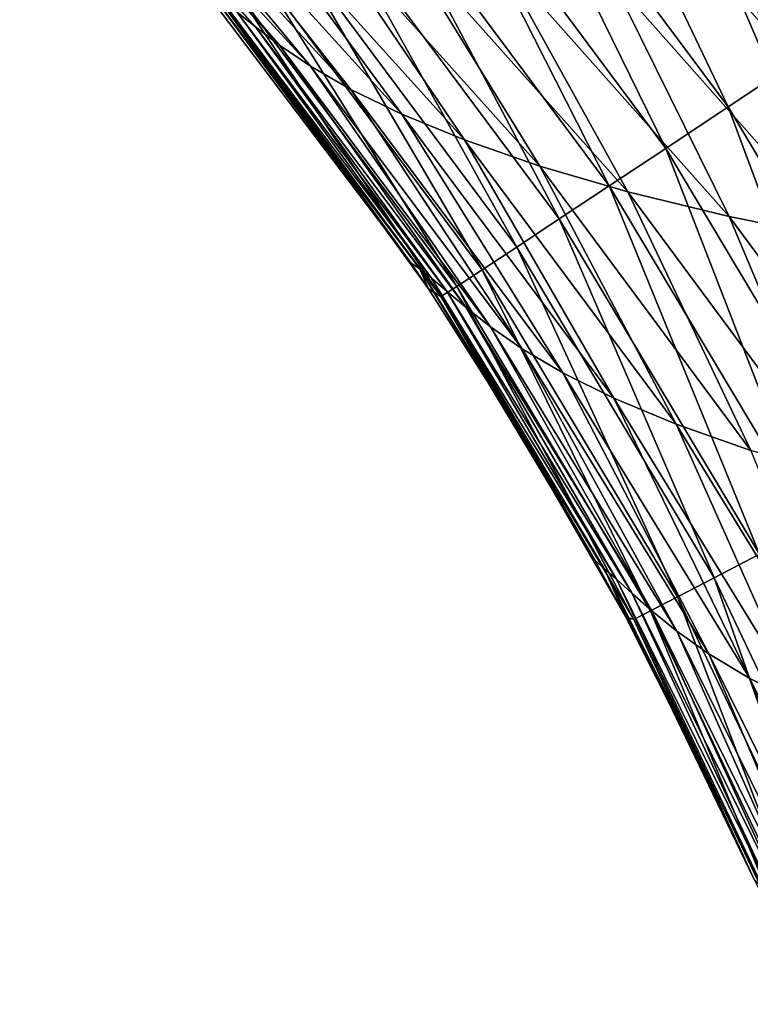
# Model space of a CAD drawing. Header units: metres. Extents: x -104 to 104, y -68 to 90.
# Tile 451 of 656: x -26.15 to -24.94, y 32.57 to 34.2. Entities that reach past the tile are written whole.
import ezdxf

# ---------------------------------------------------------------- set-up
doc = ezdxf.new("R2010")
doc.units = ezdxf.units.M
doc.layers.add('solid_FIT-BATH-153_SW0002', color=7, linetype='CONTINUOUS')

msp = doc.modelspace()

# ---------------------------------------------------------------- linework, layer by layer
at = {"layer": 'solid_FIT-BATH-153_SW0002'}
for points in [[(-25.276707, 34.675076, 16.132423), (-24.867828, 34.125401, 16.129766), (-25.167597, 34.765762, 16.163937)], [(-24.867828, 34.125401, 16.129766), (-24.749781, 34.204063, 16.161264), (-25.167597, 34.765762, 16.163937)], [(-25.379425, 34.589798, 16.081593), (-24.978951, 34.051453, 16.078934), (-25.276707, 34.675076, 16.132423)], [(-24.978951, 34.051453, 16.078934), (-24.867828, 34.125401, 16.129766), (-25.276707, 34.675076, 16.132423)], [(-25.759251, 34.183567, 8.608452), (-26.148397, 34.605888, 8.529295), (-26.109535, 34.577732, 6.991589)], [(-25.759251, 34.183567, 8.608452), (-25.790157, 34.208324, 10.183721), (-26.148397, 34.605888, 8.529295)], [(-25.474541, 34.510937, 16.013014), (-25.081841, 33.983086, 16.010342), (-25.379425, 34.589798, 16.081593)], [(-25.081841, 33.983086, 16.010342), (-24.978951, 34.051453, 16.078934), (-25.379425, 34.589798, 16.081593)], [(-25.719696, 34.153442, 7.084959), (-26.109535, 34.577732, 6.991589), (-26.05855, 34.544865, 5.500315)], [(-25.719696, 34.153442, 7.084959), (-25.759251, 34.183567, 8.608452), (-26.109535, 34.577732, 6.991589)], [(-25.668306, 34.118736, 5.606905), (-26.05855, 34.544865, 5.500315), (-25.991924, 34.508244, 4.044848)], [(-25.668306, 34.118736, 5.606905), (-25.719696, 34.153442, 7.084959), (-26.05855, 34.544865, 5.500315)], [(-25.601713, 34.080441, 4.164382), (-25.991924, 34.508244, 4.044848), (-25.907215, 34.468822, 2.622432)], [(-25.601713, 34.080441, 4.164382), (-25.668306, 34.118736, 5.606905), (-25.991924, 34.508244, 4.044848)], [(-25.560846, 34.439487, 15.928267), (-25.175192, 33.921162, 15.925568), (-25.474541, 34.510937, 16.013014)], [(-25.175192, 33.921162, 15.925568), (-25.081841, 33.983086, 16.010342), (-25.474541, 34.510937, 16.013014)], [(-25.517519, 34.039543, 2.754552), (-25.907215, 34.468822, 2.622432), (-25.802868, 34.427559, 1.237013)], [(-25.517519, 34.039543, 2.754552), (-25.601713, 34.080441, 4.164382), (-25.907215, 34.468822, 2.622432)], [(-25.414137, 33.997025, 1.380629), (-25.802868, 34.427559, 1.237013), (-25.677454, 34.385513, -0.104967)], [(-25.414137, 33.997025, 1.380629), (-25.517519, 34.039543, 2.754552), (-25.802868, 34.427559, 1.237013)], [(-25.637135, 34.376446, 15.828926), (-25.257696, 33.86655, 15.826189), (-25.560846, 34.439487, 15.928267)], [(-25.257696, 33.86655, 15.826189), (-25.175192, 33.921162, 15.925568), (-25.560846, 34.439487, 15.928267)], [(-25.290075, 33.953991, 0.048357), (-25.677454, 34.385513, -0.104967), (-25.530285, 34.343788, -1.397657)], [(-25.290075, 33.953991, 0.048357), (-25.414137, 33.997025, 1.380629), (-25.677454, 34.385513, -0.104967)], [(-25.702198, 34.322811, 15.716565), (-25.328047, 33.820114, 15.713784), (-25.637135, 34.376446, 15.828926)], [(-25.328047, 33.820114, 15.713784), (-25.257696, 33.86655, 15.826189), (-25.637135, 34.376446, 15.828926)], [(-25.144506, 33.911602, -1.23681), (-25.530285, 34.343788, -1.397657), (-25.361643, 34.303375, -2.639213)], [(-25.144506, 33.911602, -1.23681), (-25.290075, 33.953991, 0.048357), (-25.530285, 34.343788, -1.397657)], [(-25.754827, 34.279583, 15.592761), (-25.384935, 33.782719, 15.589928), (-25.702198, 34.322811, 15.716565)], [(-25.384935, 33.782719, 15.589928), (-25.328047, 33.820114, 15.713784), (-25.702198, 34.322811, 15.716565)], [(-24.977497, 33.870899, -2.473051), (-25.361643, 34.303375, -2.639213), (-25.1719, 34.265278, -3.828165)], [(-24.977497, 33.870899, -2.473051), (-25.144506, 33.911602, -1.23681), (-25.361643, 34.303375, -2.639213)], [(-25.793816, 34.247757, 15.459088), (-25.427053, 33.75523, 15.456199), (-25.754827, 34.279583, 15.592761)], [(-25.427053, 33.75523, 15.456199), (-25.384935, 33.782719, 15.589928), (-25.754827, 34.279583, 15.592761)], [(-24.789194, 33.832958, -3.658888), (-25.1719, 34.265278, -3.828165), (-24.960911, 34.230843, -4.964653)], [(-24.789194, 33.832958, -3.658888), (-24.977497, 33.870899, -2.473051), (-25.1719, 34.265278, -3.828165)], [(-25.817951, 34.228336, 15.317123), (-25.453094, 33.73851, 15.314174), (-25.793816, 34.247757, 15.459088)], [(-25.453094, 33.73851, 15.314174), (-25.427053, 33.75523, 15.456199), (-25.793816, 34.247757, 15.459088)], [(-25.833153, 34.240143, 13.474161), (-25.502769, 33.794044, 15.168324), (-25.832321, 34.229855, 15.171017)], [(-25.48794, 33.784061, 13.496077), (-25.502769, 33.794044, 15.168324), (-25.833153, 34.240143, 13.474161)], [(-25.48794, 33.784061, 13.496077), (-25.833153, 34.240143, 13.474161), (-25.814577, 34.227287, 11.808529)], [(-24.579332, 33.799206, -4.794281), (-24.960911, 34.230843, -4.964653), (-24.726868, 34.20179, -6.051721)], [(-24.579332, 33.799206, -4.794281), (-24.789194, 33.832958, -3.658888), (-24.960911, 34.230843, -4.964653)], [(-25.832321, 34.229855, 15.171017), (-25.502769, 33.794044, 15.168324), (-25.817951, 34.228336, 15.317123)], [(-25.473768, 33.751335, 15.168067), (-25.453094, 33.73851, 15.314174), (-25.817951, 34.228336, 15.317123)], [(-25.502769, 33.794044, 15.168324), (-25.473768, 33.751335, 15.168067), (-25.817951, 34.228336, 15.317123)], [(-25.468449, 33.768627, 11.852015), (-25.814577, 34.227287, 11.808529), (-25.790157, 34.208324, 10.183721)], [(-25.468449, 33.768627, 11.852015), (-25.48794, 33.784061, 13.496077), (-25.814577, 34.227287, 11.808529)], [(-25.443222, 33.747356, 10.245794), (-25.790157, 34.208324, 10.183721), (-25.759251, 34.183567, 8.608452)], [(-25.443222, 33.747356, 10.245794), (-25.468449, 33.768627, 11.852015), (-25.790157, 34.208324, 10.183721)], [(-25.41148, 33.720539, 8.686366), (-25.759251, 34.183567, 8.608452), (-25.719696, 34.153442, 7.084959)], [(-25.41148, 33.720539, 8.686366), (-25.443222, 33.747356, 10.245794), (-25.759251, 34.183567, 8.608452)], [(-25.371105, 33.688595, 7.176774), (-25.719696, 34.153442, 7.084959), (-25.668306, 34.118736, 5.606905)], [(-25.371105, 33.688595, 7.176774), (-25.41148, 33.720539, 8.686366), (-25.719696, 34.153442, 7.084959)], [(-25.319059, 33.652313, 5.711574), (-25.668306, 34.118736, 5.606905), (-25.601713, 34.080441, 4.164382)], [(-25.319059, 33.652313, 5.711574), (-25.371105, 33.688595, 7.176774), (-25.668306, 34.118736, 5.606905)], [(-24.978951, 34.051453, 16.078934), (-24.631407, 33.469788, 16.076086), (-24.867828, 34.125401, 16.129766)], [(-25.252121, 33.612728, 4.281569), (-25.601713, 34.080441, 4.164382), (-25.517519, 34.039543, 2.754552)], [(-25.252121, 33.612728, 4.281569), (-25.319059, 33.652313, 5.711574), (-25.601713, 34.080441, 4.164382)], [(-25.167944, 33.570839, 2.883854), (-25.517519, 34.039543, 2.754552), (-25.414137, 33.997025, 1.380629)], [(-25.167944, 33.570839, 2.883854), (-25.252121, 33.612728, 4.281569), (-25.517519, 34.039543, 2.754552)], [(-25.081841, 33.983086, 16.010342), (-24.740665, 33.411957, 16.007484), (-24.978951, 34.051453, 16.078934)], [(-24.740665, 33.411957, 16.007484), (-24.631407, 33.469788, 16.076086), (-24.978951, 34.051453, 16.078934)], [(-25.064907, 33.527657, 1.52093), (-25.414137, 33.997025, 1.380629), (-25.290075, 33.953991, 0.048357)], [(-25.064907, 33.527657, 1.52093), (-25.167944, 33.570839, 2.883854), (-25.414137, 33.997025, 1.380629)], [(-25.175192, 33.921162, 15.925568), (-24.839785, 33.359596, 15.922691), (-25.081841, 33.983086, 16.010342)], [(-24.839785, 33.359596, 15.922691), (-24.740665, 33.411957, 16.007484), (-25.081841, 33.983086, 16.010342)], [(-24.941462, 33.484318, 0.197851), (-25.290075, 33.953991, 0.048357), (-25.144506, 33.911602, -1.23681)], [(-24.941462, 33.484318, 0.197851), (-25.064907, 33.527657, 1.52093), (-25.290075, 33.953991, 0.048357)], [(-25.257696, 33.86655, 15.826189), (-24.927376, 33.313442, 15.823283), (-25.175192, 33.921162, 15.925568)], [(-24.927376, 33.313442, 15.823283), (-24.839785, 33.359596, 15.922691), (-25.175192, 33.921162, 15.925568)], [(-24.796642, 33.442032, -1.080324), (-25.144506, 33.911602, -1.23681), (-24.977497, 33.870899, -2.473051)], [(-24.796642, 33.442032, -1.080324), (-24.941462, 33.484318, 0.197851), (-25.144506, 33.911602, -1.23681)], [(-25.328047, 33.820114, 15.713784), (-25.002048, 33.274227, 15.71084), (-25.257696, 33.86655, 15.826189)], [(-25.002048, 33.274227, 15.71084), (-24.927376, 33.313442, 15.823283), (-25.257696, 33.86655, 15.826189)], [(-24.630301, 33.401905, -2.311799), (-24.977497, 33.870899, -2.473051), (-24.789194, 33.832958, -3.658888)], [(-24.630301, 33.401905, -2.311799), (-24.796642, 33.442032, -1.080324), (-24.977497, 33.870899, -2.473051)], [(-25.384935, 33.782719, 15.589928), (-25.062416, 33.24268, 15.58694), (-25.328047, 33.820114, 15.713784)], [(-25.062416, 33.24268, 15.58694), (-25.002048, 33.274227, 15.71084), (-25.328047, 33.820114, 15.713784)], [(-25.48794, 33.784061, 13.496077), (-25.473768, 33.751335, 15.168067), (-25.502769, 33.794044, 15.168324)], [(-25.48794, 33.784061, 13.496077), (-25.199261, 33.303143, 15.165407), (-25.306973, 33.489258, 15.166501)], [(-25.183603, 33.289837, 13.517454), (-25.199261, 33.303143, 15.165407), (-25.48794, 33.784061, 13.496077)], [(-25.48794, 33.784061, 13.496077), (-25.306973, 33.489258, 15.166501), (-25.473768, 33.751335, 15.168067)], [(-25.183603, 33.289837, 13.517454), (-25.48794, 33.784061, 13.496077), (-25.468449, 33.768627, 11.852015)], [(-25.427053, 33.75523, 15.456199), (-25.10709, 33.219532, 15.453161), (-25.384935, 33.782719, 15.589928)], [(-25.10709, 33.219532, 15.453161), (-25.062416, 33.24268, 15.58694), (-25.384935, 33.782719, 15.589928)], [(-25.16349, 33.271763, 11.894593), (-25.468449, 33.768627, 11.852015), (-25.443222, 33.747356, 10.245794)], [(-25.16349, 33.271763, 11.894593), (-25.183603, 33.289837, 13.517454), (-25.468449, 33.768627, 11.852015)], [(-25.473768, 33.751335, 15.168067), (-25.306973, 33.489258, 15.166501), (-25.453094, 33.73851, 15.314174)], [(-25.453094, 33.73851, 15.314174), (-25.134678, 33.205521, 15.311083), (-25.427053, 33.75523, 15.456199)], [(-25.137625, 33.248241, 10.306612), (-25.443222, 33.747356, 10.245794), (-25.41148, 33.720539, 8.686366)], [(-25.137625, 33.248241, 10.306612), (-25.16349, 33.271763, 11.894593), (-25.443222, 33.747356, 10.245794)], [(-25.134678, 33.205521, 15.311083), (-25.10709, 33.219532, 15.453161), (-25.427053, 33.75523, 15.456199)], [(-25.148066, 33.209335, 15.164862), (-25.134678, 33.205521, 15.311083), (-25.453094, 33.73851, 15.314174)], [(-25.199261, 33.303143, 15.165407), (-25.148066, 33.209335, 15.164862), (-25.453094, 33.73851, 15.314174)], [(-25.306973, 33.489258, 15.166501), (-25.199261, 33.303143, 15.165407), (-25.453094, 33.73851, 15.314174)], [(-25.105095, 33.219547, 8.762674), (-25.41148, 33.720539, 8.686366), (-25.371105, 33.688595, 7.176774)], [(-25.105095, 33.219547, 8.762674), (-25.137625, 33.248241, 10.306612), (-25.41148, 33.720539, 8.686366)], [(-25.063831, 33.186073, 7.266602), (-25.371105, 33.688595, 7.176774), (-25.319059, 33.652313, 5.711574)], [(-25.063831, 33.186073, 7.266602), (-25.105095, 33.219547, 8.762674), (-25.371105, 33.688595, 7.176774)], [(-25.010933, 33.148624, 5.813821), (-25.319059, 33.652313, 5.711574), (-25.252121, 33.612728, 4.281569)], [(-25.010933, 33.148624, 5.813821), (-25.063831, 33.186073, 7.266602), (-25.319059, 33.652313, 5.711574)], [(-24.943331, 33.108246, 4.395837), (-25.252121, 33.612728, 4.281569), (-25.167944, 33.570839, 2.883854)], [(-24.943331, 33.108246, 4.395837), (-25.010933, 33.148624, 5.813821), (-25.252121, 33.612728, 4.281569)], [(-24.858732, 33.065964, 3.009688), (-25.167944, 33.570839, 2.883854), (-25.064907, 33.527657, 1.52093)], [(-24.858732, 33.065964, 3.009688), (-24.943331, 33.108246, 4.395837), (-25.167944, 33.570839, 2.883854)], [(-24.755484, 33.022804, 1.657186), (-25.064907, 33.527657, 1.52093), (-24.941462, 33.484318, 0.197851)], [(-24.755484, 33.022804, 1.657186), (-24.858732, 33.065964, 3.009688), (-25.064907, 33.527657, 1.52093)], [(-25.002048, 33.274227, 15.71084), (-24.724089, 32.688595, 15.707733), (-24.927376, 33.313442, 15.823283)], [(-25.183603, 33.289837, 13.517454), (-25.148066, 33.209335, 15.164862), (-25.199261, 33.303143, 15.165407)], [(-25.183603, 33.289837, 13.517454), (-24.935926, 32.776203, 15.162377), (-24.997208, 32.909512, 15.163136)], [(-24.920027, 32.759754, 13.538195), (-24.935926, 32.776203, 15.162377), (-25.183603, 33.289837, 13.517454)], [(-25.183603, 33.289837, 13.517454), (-24.997208, 32.909512, 15.163136), (-25.148066, 33.209335, 15.164862)], [(-24.920027, 32.759754, 13.538195), (-25.183603, 33.289837, 13.517454), (-25.16349, 33.271763, 11.894593)], [(-24.89962, 32.739155, 11.936065), (-25.16349, 33.271763, 11.894593), (-25.137625, 33.248241, 10.306612)], [(-24.89962, 32.739155, 11.936065), (-24.920027, 32.759754, 13.538195), (-25.16349, 33.271763, 11.894593)], [(-25.062416, 33.24268, 15.58694), (-24.787104, 32.662586, 15.583798), (-25.002048, 33.274227, 15.71084)], [(-24.787104, 32.662586, 15.583798), (-24.724089, 32.688595, 15.707733), (-25.002048, 33.274227, 15.71084)], [(-24.873323, 32.713608, 10.365889), (-25.137625, 33.248241, 10.306612), (-25.105095, 33.219547, 8.762674)], [(-24.873323, 32.713608, 10.365889), (-24.89962, 32.739155, 11.936065), (-25.137625, 33.248241, 10.306612)], [(-25.10709, 33.219532, 15.453161), (-24.833715, 32.643547, 15.44998), (-25.062416, 33.24268, 15.58694)], [(-24.833715, 32.643547, 15.44998), (-24.787104, 32.662586, 15.583798), (-25.062416, 33.24268, 15.58694)], [(-25.148066, 33.209335, 15.164862), (-24.997208, 32.909512, 15.163136), (-25.134678, 33.205521, 15.311083)], [(-25.134678, 33.205521, 15.311083), (-24.862473, 32.632088, 15.307858), (-25.10709, 33.219532, 15.453161)], [(-24.862473, 32.632088, 15.307858), (-24.833715, 32.643547, 15.44998), (-25.10709, 33.219532, 15.453161)], [(-24.840101, 32.683365, 8.83702), (-25.105095, 33.219547, 8.762674), (-25.063831, 33.186073, 7.266602)], [(-24.840101, 32.683365, 8.83702), (-24.873323, 32.713608, 10.365889), (-25.105095, 33.219547, 8.762674)], [(-24.935926, 32.776203, 15.162377), (-24.862473, 32.632088, 15.307858), (-25.134678, 33.205521, 15.311083)], [(-24.997208, 32.909512, 15.163136), (-24.935926, 32.776203, 15.162377), (-25.134678, 33.205521, 15.311083)], [(-24.797926, 32.648808, 7.354016), (-25.063831, 33.186073, 7.266602), (-25.010933, 33.148624, 5.813821)], [(-24.797926, 32.648808, 7.354016), (-24.840101, 32.683365, 8.83702), (-25.063831, 33.186073, 7.266602)], [(-24.744036, 32.610725, 5.913148), (-25.010933, 33.148624, 5.813821), (-24.943331, 33.108246, 4.395837)], [(-24.744036, 32.610725, 5.913148), (-24.797926, 32.648808, 7.354016), (-25.010933, 33.148624, 5.813821)], [(-24.675514, 32.570179, 4.506614), (-24.943331, 33.108246, 4.395837), (-24.858732, 33.065964, 3.009688)], [(-24.675514, 32.570179, 4.506614), (-24.744036, 32.610725, 5.913148), (-24.943331, 33.108246, 4.395837)]]:
    msp.add_3dface(points, dxfattribs=at)

doc.saveas('drawing.dxf')
